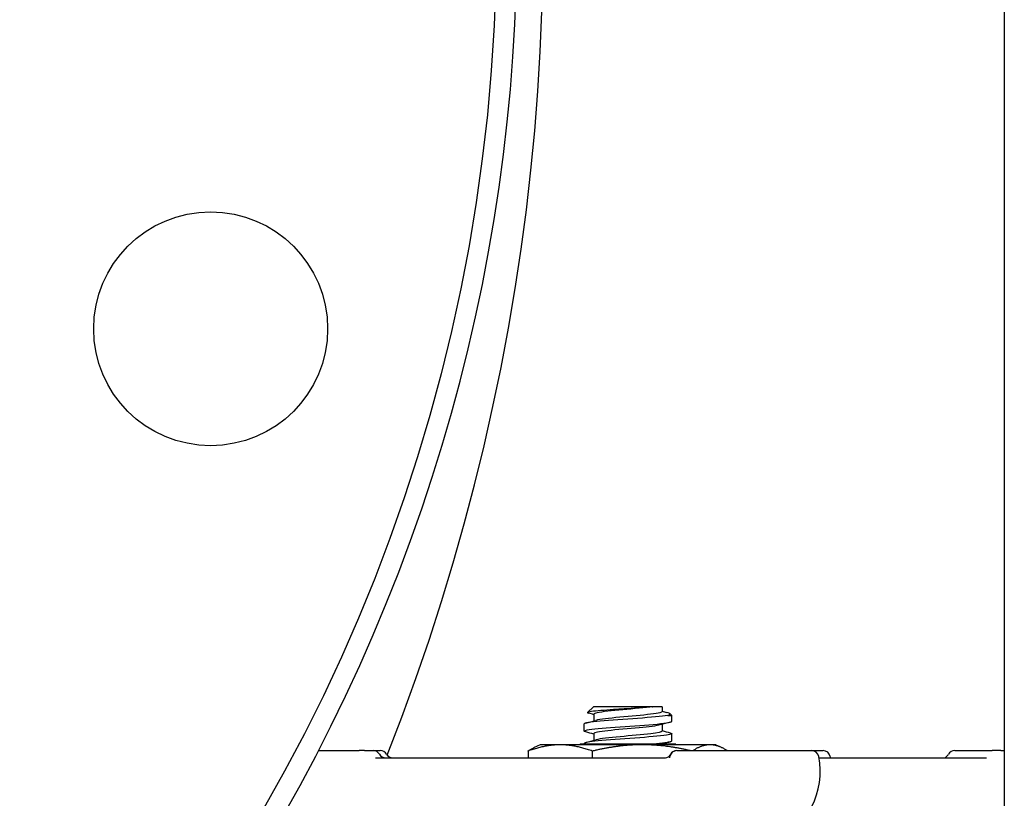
# Model space of a CAD drawing. Header units: inches. Extents: x 24 to 1128, y -58 to 748.
# Tile 476 of 656: x 616.24 to 620.45, y 341.73 to 345.06. Entities that reach past the tile are written whole.
import ezdxf

# ---------------------------------------------------------------- set-up
doc = ezdxf.new("R2010")
doc.units = ezdxf.units.IN
doc.header["$LTSCALE"] = 32
doc.header["$MEASUREMENT"] = 0
doc.layers.add('Visible (ANSI)', color=7, linetype='Continuous', lineweight=30)

msp = doc.modelspace()

# ---------------------------------------------------------------- linework, layer by layer
at = {"layer": 'Visible (ANSI)'}
for p, q in [((620.45163, 369.85867), (620.45163, 334.10867)), ((618.69618, 342.12229), (618.66969, 342.09782)), ((618.94758, 342.12229), (618.69618, 342.12229)), ((618.6973, 342.09069), (618.6973, 342.06202)), ((618.94758, 342.12229), (618.94901, 342.12229)), ((618.98897, 342.12229), (618.94901, 342.12229)), ((618.98897, 342.12229), (618.98897, 342.10146)), ((619.02184, 342.09296), (619.03063, 342.08483)), ((618.65563, 342.01813), (618.65563, 342.04902)), ((618.98897, 342.04679), (618.98897, 342.01813)), ((619.01266, 342.08483), (619.03063, 342.08483)), ((619.03063, 342.05979), (619.03063, 342.08483)), ((618.6973, 342.00735), (618.6973, 341.97869)), ((619.03063, 341.97646), (619.03063, 342.00735)), ((618.63928, 341.96242), (618.63666, 341.95979)), ((619.04698, 341.96242), (618.63928, 341.96242)), ((618.65563, 341.96242), (618.65563, 341.96568)), ((618.98897, 341.96346), (618.98897, 341.96242)), ((619.04698, 341.96242), (619.04961, 341.95979)), ((617.52035, 341.93492), (617.69354, 341.93492)), ((617.71676, 341.93492), (617.69354, 341.93492)), ((617.71676, 341.93492), (617.75349, 341.93492)), ((617.75349, 341.93492), (617.7838, 341.93492)), ((618.41586, 341.93274), (618.41586, 341.90367)), ((618.46813, 341.95979), (618.44236, 341.94778)), ((618.55311, 341.95979), (618.46813, 341.95979)), ((618.904, 341.95979), (618.55311, 341.95979)), ((618.69037, 341.93274), (618.69037, 341.90367)), ((619.19402, 341.95979), (618.904, 341.95979)), ((619.0522, 341.93492), (619.0518, 341.93492)), ((619.0522, 341.93492), (619.62783, 341.93492)), ((619.21813, 341.95979), (619.19402, 341.95979)), ((619.21813, 341.95979), (619.2439, 341.94778)), ((619.62783, 341.93492), (619.67687, 341.93492)), ((620.23987, 341.93492), (620.4002, 341.93492)), ((620.43673, 341.93492), (620.4002, 341.93492)), ((620.43673, 341.93492), (620.45163, 341.93492)), ((617.76405, 341.90367), (618.99923, 341.90367)), ((619.65967, 341.90367), (620.37593, 341.90367))]:
    msp.add_line(p, q, dxfattribs=at)
for centre, radius in [((610.78063, 345.42117), 7.5), ((617.05915, 343.73885), 0.5)]:
    msp.add_circle(centre, radius, dxfattribs=at)
for centre, radius, start, end in [((608.93281, 345.42117), 9.54783, 338.457142, 43.918627), ((610.78063, 345.42117), 7.588, 134.247392, 45.752608), ((617.75349, 341.90367), 0.03125, 30, 90), ((617.7838, 341.90367), 0.03125, 30, 90), ((619.0522, 341.90367), 0.03125, 90, 168.46304), ((619.05179, 341.90367), 0.03125, 90, 154.03741), ((619.62783, 341.90367), 0.03125, 11.53696, 90), ((619.67687, 341.90367), 0.03125, 11.53696, 90), ((620.23987, 341.90367), 0.03125, 90, 150), ((617.80762, 341.93492), 0.03125, 210, 270), ((617.83792, 341.93492), 0.03125, 210, 270), ((619.34002, 341.84492), 0.325, 168.46304, 169.61462), ((619.34002, 341.84492), 0.325, 215.65173, 11.53696), ((619.38906, 341.84492), 0.325, 10.41457, 11.53696), ((620.18574, 341.93492), 0.03125, 307.9089, 330)]:
    msp.add_arc(centre, radius, start, end, dxfattribs=at)
for points, knots in [([(618.94758, 342.12229), (618.93978, 342.12145), (618.93088, 342.12061), (618.9102, 342.11885), (618.89832, 342.11794), (618.86688, 342.11567), (618.84679, 342.11434), (618.80594, 342.11165), (618.78558, 342.11032), (618.74729, 342.10762), (618.72982, 342.10629), (618.7002, 342.1036), (618.68851, 342.10227), (618.67265, 342.09957), (618.66885, 342.09824), (618.66966, 342.09623), (618.67106, 342.09556), (618.67353, 342.0949)], [-1.5503297, -1.5503297, -1.5503297, -1.5503297, -1.4577971, -1.4577971, -1.3550285, -1.3550285, -1.200467, -1.200467, -1.0416694, -1.0416694, -0.8786368, -0.8786368, -0.7113708, -0.7113708, -0.5398726, -0.5398726, -0.4524454, -0.4524454, -0.4524454, -0.4524454]), ([(618.94901, 342.12229), (618.9167, 342.11802), (618.8672, 342.11375), (618.82078, 342.10948), (618.77436, 342.10521), (618.73231, 342.10093), (618.71186, 342.09666), (618.70232, 342.09467), (618.6976, 342.09268), (618.69762, 342.09069)], [5.4707142, 5.4707142, 5.4707142, 5.4707142, 6.4370964, 6.4370964, 6.4370964, 7.4033745, 7.4033745, 7.4033745, 7.8539816, 7.8539816, 7.8539816, 7.8539816]), ([(618.98868, 342.10146), (618.98876, 342.09986), (618.98574, 342.09826), (618.9795, 342.09666), (618.96285, 342.09238), (618.9237, 342.08811), (618.87809, 342.08384), (618.83248, 342.07957), (618.78169, 342.07529), (618.74651, 342.07102), (618.728, 342.06877), (618.71408, 342.06653), (618.70586, 342.06428)], [4.712389, 4.712389, 4.712389, 4.712389, 5.0747039, 5.0747039, 5.0747039, 6.041129, 6.041129, 6.041129, 7.0074496, 7.0074496, 7.0074496, 7.515828, 7.515828, 7.515828, 7.515828]), ([(619.01266, 342.08483), (619.01815, 342.08646), (619.0215, 342.0881), (619.02364, 342.09146), (619.02238, 342.09317), (619.01642, 342.09602), (619.01314, 342.09714), (619.00895, 342.09827)], [-0.89666376, -0.89666376, -0.89666376, -0.89666376, -0.7697294, -0.7697294, -0.64162523, -0.64162523, -0.55966115, -0.55966115, -0.55966115, -0.55966115]), ([(618.66259, 342.01459), (618.65406, 342.01689), (618.65347, 342.0192), (618.66168, 342.02151), (618.67599, 342.02552), (618.71666, 342.02954), (618.76878, 342.03355), (618.82073, 342.03756), (618.88293, 342.04156), (618.93265, 342.04556), (618.98278, 342.0496), (619.01912, 342.05363), (619.02823, 342.05767), (619.02983, 342.05838), (619.03058, 342.05909), (619.03053, 342.05979)], [-14.4041511, -14.4041511, -14.4041511, -14.4041511, -13.8824397, -13.8824397, -13.8824397, -12.9741281, -12.9741281, -12.9741281, -12.0686207, -12.0686207, -12.0686207, -11.1558883, -11.1558883, -11.1558883, -10.9955743, -10.9955743, -10.9955743, -10.9955743]), ([(619.01266, 342.08483), (618.98843, 342.08082), (618.93972, 342.07681), (618.88439, 342.07279), (618.82906, 342.06878), (618.76832, 342.06477), (618.72442, 342.06076), (618.68159, 342.05684), (618.6557, 342.05293), (618.65564, 342.04902)], [5.153766, 5.153766, 5.153766, 5.153766, 6.061332, 6.061332, 6.061332, 6.968806, 6.968806, 6.968806, 7.8539816, 7.8539816, 7.8539816, 7.8539816]), ([(619.02391, 342.01089), (619.03642, 342.00747), (619.03053, 342.00404), (619.007, 342.00062), (618.97945, 341.99661), (618.92832, 341.9926), (618.87233, 341.98859), (618.81634, 341.98458), (618.75671, 341.98057), (618.71526, 341.97656), (618.67776, 341.97294), (618.65588, 341.96931), (618.65567, 341.96568)], [10.7285901, 10.7285901, 10.7285901, 10.7285901, 11.5030786, 11.5030786, 11.5030786, 12.4100129, 12.4100129, 12.4100129, 13.3168593, 13.3168593, 13.3168593, 14.1371669, 14.1371669, 14.1371669, 14.1371669]), ([(618.98069, 342.04453), (618.96604, 342.04055), (618.9321, 342.03658), (618.89074, 342.0326), (618.84637, 342.02833), (618.79469, 342.02406), (618.75685, 342.01979), (618.7201, 342.01564), (618.69739, 342.0115), (618.6973, 342.00735)], [11.3337279, 11.3337279, 11.3337279, 11.3337279, 12.2338185, 12.2338185, 12.2338185, 13.1994868, 13.1994868, 13.1994868, 14.1371669, 14.1371669, 14.1371669, 14.1371669]), ([(618.9889, 342.01813), (618.98866, 342.0144), (618.97079, 342.01068), (618.94026, 342.00696), (618.90524, 342.00269), (618.85455, 341.99842), (618.80891, 341.99415), (618.76329, 341.98988), (618.72398, 341.98561), (618.70708, 341.98135), (618.70655, 341.98121), (618.70605, 341.98108), (618.70556, 341.98095)], [10.9955743, 10.9955743, 10.9955743, 10.9955743, 11.8375116, 11.8375116, 11.8375116, 12.8032209, 12.8032209, 12.8032209, 13.7688308, 13.7688308, 13.7688308, 13.7990133, 13.7990133, 13.7990133, 13.7990133]), ([(618.93495, 341.96242), (618.97714, 341.96586), (619.0098, 341.9693), (619.02328, 341.97273), (619.02815, 341.97398), (619.03048, 341.97522), (619.0304, 341.97646)], [-18.3374763, -18.3374763, -18.3374763, -18.3374763, -17.5597228, -17.5597228, -17.5597228, -17.2787596, -17.2787596, -17.2787596, -17.2787596]), ([(618.99923, 341.90367), (619.00257, 341.90367), (619.00579, 341.90426), (619.01154, 341.90616), (619.01395, 341.90749), (619.01796, 341.91024), (619.01938, 341.91162), (619.02149, 341.91391), (619.02215, 341.91482), (619.02308, 341.91621), (619.02335, 341.91669), (619.0236, 341.91716), (619.02366, 341.91727), (619.0237, 341.91735)], [0, 0, 0, 0, 0.008547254, 0.008547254, 0.018178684, 0.018178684, 0.02951811, 0.02951811, 0.041152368, 0.041152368, 0.052786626, 0.052786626, 0.058171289, 0.058171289, 0.058171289, 0.058171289]), ([(620.1986, 341.90367), (620.19922, 341.90454), (620.20003, 341.90559), (620.20219, 341.90788), (620.20331, 341.90899), (620.20494, 341.91026)], [0.339440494, 0.339440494, 0.339440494, 0.339440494, 0.347792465, 0.347792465, 0.353712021, 0.353712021, 0.353712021, 0.353712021])]:
    msp.add_open_spline(points, degree=3, knots=knots, dxfattribs=at)
for points in [[(618.6973, 342.08846), (618.68938, 342.09062), (618.68146, 342.09276), (618.67353, 342.0949)], [(618.98897, 342.10369), (618.99563, 342.10187), (619.00229, 342.10007), (619.00895, 342.09827)], [(618.66228, 342.05256), (618.67671, 342.05643), (618.69115, 342.06033), (618.70556, 342.06428)], [(619.02399, 342.05625), (619.00955, 342.05238), (618.99512, 342.04848), (618.98071, 342.04453)], [(618.6973, 342.00513), (618.68563, 342.00831), (618.67396, 342.01145), (618.66228, 342.01459)], [(618.98897, 342.02035), (619.00063, 342.01717), (619.01231, 342.01402), (619.02399, 342.01089)], [(618.66228, 341.96923), (618.67671, 341.9731), (618.69115, 341.97699), (618.70556, 341.98095)], [(619.02399, 341.97292), (619.01104, 341.96945), (618.99809, 341.96595), (618.98516, 341.96242)]]:
    msp.add_open_spline(points, degree=3, dxfattribs=at)
for points, weights in [([(618.55311, 341.95979), (618.48942, 341.95979), (618.41586, 341.93274)], [1, 1.0379548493, 1]), ([(618.41586, 341.93274), (618.42962, 341.94184), (618.44236, 341.94778)], [1, 1.01244739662, 1.01673047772]), ([(618.69037, 341.93274), (618.61681, 341.95979), (618.55311, 341.95979)], [1, 1.0379548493, 1]), ([(618.904, 341.95979), (618.80485, 341.95979), (618.69037, 341.93274)], [1, 1.0379548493, 1]), ([(619.10827, 341.93492), (618.99935, 341.95979), (618.904, 341.95979)], [1.0028933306, 1.03644839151, 1]), ([(619.19402, 341.95979), (619.15993, 341.95979), (619.12099, 341.93492)], [1, 1.03644839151, 1.0028933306]), ([(619.26705, 341.93492), (619.22811, 341.95979), (619.19402, 341.95979)], [1.0028933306, 1.03644839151, 1])]:
    msp.add_rational_spline(points, weights, degree=2, dxfattribs=at)

doc.saveas('drawing.dxf')
